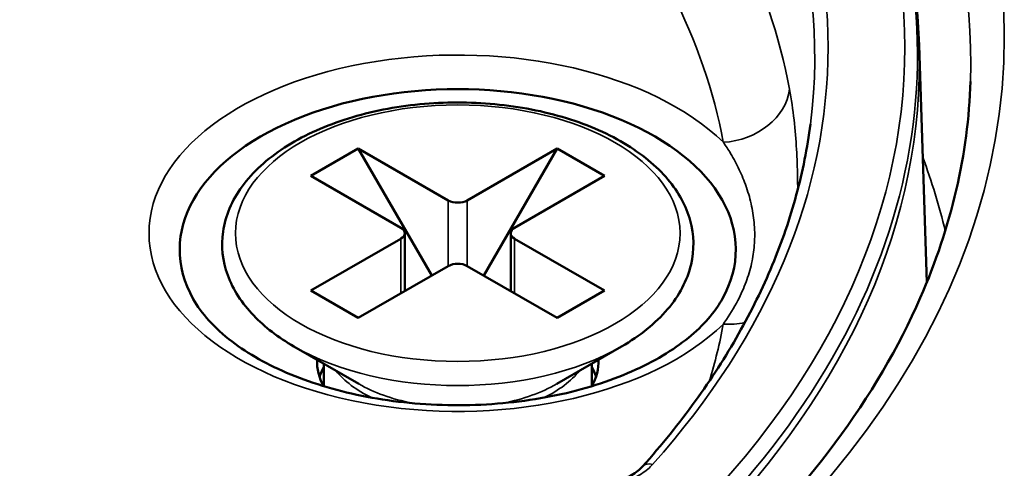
# Model space of a CAD drawing. Header units: millimetres. Extents: x 50 to 3176, y 50 to 2109.
# Tile 809 of 817: x 1941 to 1956, y 1785 to 1792. Entities that reach past the tile are written whole.
import ezdxf

# ---------------------------------------------------------------- set-up
doc = ezdxf.new("R2010")
doc.units = ezdxf.units.MM
doc.header["$LTSCALE"] = 10
doc.layers.add('Visible (ISO)', color=7, linetype='Continuous', lineweight=50)
doc.layers.add('Visible Narrow (ISO)', color=7, linetype='Continuous', lineweight=35)

msp = doc.modelspace()

# ---------------------------------------------------------------- linework, layer by layer
at = {"layer": 'Visible (ISO)'}
for p, q in [((1954.8435, 1791.2977), (1954.9573, 1787.7513)), ((1946.4732, 1789.7553), (1945.7661, 1789.3471)), ((1946.4732, 1789.7553), (1947.8167, 1788.9797)), ((1947.5692, 1787.857), (1946.4732, 1789.7553)), ((1949.443, 1789.7553), (1948.0995, 1788.9797)), ((1949.443, 1789.7553), (1948.347, 1787.857)), ((1950.1501, 1789.3471), (1949.443, 1789.7553)), ((1945.7661, 1789.3471), (1947.1096, 1788.5714)), ((1950.1501, 1789.3471), (1948.8066, 1788.5714)), ((1947.1682, 1787.6254), (1947.1682, 1788.4898)), ((1948.7481, 1787.6254), (1948.7481, 1788.4898)), ((1947.1096, 1788.4081), (1945.7661, 1787.6325)), ((1948.8066, 1788.4081), (1950.1501, 1787.6325)), ((1947.8167, 1787.9999), (1946.4732, 1787.2242)), ((1948.0995, 1787.9999), (1949.443, 1787.2242)), ((1946.4732, 1787.2242), (1945.7661, 1787.6325)), ((1950.1501, 1787.6325), (1949.443, 1787.2242)), ((1946.4818, 1786.2395), (1945.5125, 1786.799)), ((1949.4345, 1786.2395), (1950.4037, 1786.799)), ((1945.9581, 1786.2053), (1945.9581, 1786.5418)), ((1949.9581, 1786.2053), (1949.9581, 1786.5418))]:
    msp.add_line(p, q, dxfattribs=at)
for centre, major_axis, start_param, end_param in [((1947.9581, 1788.2448), (4.15, 0), 5.9694574, 9.7385058), ((1947.9581, 1789.0613), (-0.2, 0), 0.7853982, 2.3561945), ((1946.9682, 1788.4898), (0.2, 0), 5.4977871, 7.0685835), ((1948.9481, 1788.4898), (-0.2, 0), 5.4977871, 7.0685835), ((1947.9581, 1787.9182), (0.2, 0), 0.7853982, 2.3561945), ((1947.9581, 1786.571), (-2.1, 0), 6.2599343, 6.5889415), ((1947.9581, 1786.571), (2.1, 0), 5.9774291, 6.3064363), ((1947.9581, 1786.1219), (-2.1, 0), 5.9733407, 6.0969154), ((1947.9581, 1786.1219), (-2.1, 0), 5.9733407, 6.0969154), ((1947.9581, 1786.1219), (2.1, 0), 0.1862699, 0.3098446), ((1947.9581, 1786.1219), (2.1, 0), 0.1862699, 0.3098446)]:
    msp.add_ellipse(centre, major_axis=major_axis, ratio=0.5773503, start_param=start_param, end_param=end_param, dxfattribs=at)
for points, knots in [([(1954.8435, 1791.2977), (1954.836, 1791.531), (1954.8191, 1791.7641), (1954.7663, 1792.2295), (1954.7305, 1792.4617), (1954.6402, 1792.9244), (1954.5857, 1793.155), (1954.4583, 1793.6139), (1954.3853, 1793.8423), (1954.2212, 1794.2961), (1954.13, 1794.5216), (1954.0299, 1794.7454)], [0.80391546, 0.80391546, 0.80391546, 0.80391546, 0.85074806, 0.85074806, 0.89758065, 0.89758065, 0.94441324, 0.94441324, 0.99124583, 0.99124583, 1.03807842, 1.03807842, 1.03807842, 1.03807842]), ([(1904.3051, 1790.7573), (1904.3557, 1789.1771), (1904.8645, 1787.5968), (1906.7498, 1784.6294), (1908.0989, 1783.2408), (1911.4911, 1780.7875), (1913.521, 1779.7188), (1918.0718, 1777.9968), (1920.5917, 1777.3436), (1925.8693, 1776.5224), (1928.6265, 1776.3553), (1934.0946, 1776.5266), (1936.8046, 1776.8653), (1941.897, 1778.0119), (1944.2788, 1778.8192), (1948.4701, 1780.813), (1950.2795, 1781.9984), (1953.1547, 1784.6175), (1954.2169, 1786.05), (1955.3263, 1788.5878), (1955.5764, 1789.6721), (1955.6112, 1790.7573)], [2.3747118, 2.3747118, 2.3747118, 2.3747118, 2.7077624, 2.7077624, 3.0299061, 3.0299061, 3.3468137, 3.3468137, 3.6637379, 3.6637379, 3.981207, 3.981207, 4.2988326, 4.2988326, 4.6161451, 4.6161451, 4.9328917, 4.9328917, 5.250561, 5.250561, 5.4792698, 5.4792698, 5.4792698, 5.4792698]), ([(1950.4037, 1786.799), (1950.6779, 1786.9573), (1950.9109, 1787.1442), (1951.2621, 1787.5577), (1951.3832, 1787.784), (1951.4907, 1788.2383), (1951.4865, 1788.4635), (1951.3676, 1788.8964), (1951.2535, 1789.1034), (1950.9239, 1789.4955), (1950.7005, 1789.678), (1950.1672, 1789.9945), (1949.8547, 1790.1269), (1949.1775, 1790.3253), (1948.813, 1790.3915), (1948.0692, 1790.4524), (1947.69, 1790.4474), (1946.9526, 1790.3671), (1946.5947, 1790.2917), (1945.934, 1790.0763), (1945.6315, 1789.9361), (1945.1135, 1789.6004), (1944.8979, 1789.4049), (1944.5873, 1788.9791), (1944.4883, 1788.7497), (1944.4231, 1788.2958), (1944.4475, 1788.0739), (1944.603, 1787.6472), (1944.7361, 1787.4433), (1945.0774, 1787.0878), (1945.2802, 1786.9332), (1945.5125, 1786.799)], [1.5707963, 1.5707963, 1.5707963, 1.5707963, 1.9003933, 1.9003933, 2.2203833, 2.2203833, 2.5134642, 2.5134642, 2.808068, 2.808068, 3.127801, 3.127801, 3.4573338, 3.4573338, 3.7860591, 3.7860591, 4.1134969, 4.1134969, 4.4410388, 4.4410388, 4.7699974, 4.7699974, 5.0992042, 5.0992042, 5.4150759, 5.4150759, 5.7051835, 5.7051835, 6.0038834, 6.0038834, 6.2831853, 6.2831853, 6.2831853, 6.2831853]), ([(1950.7173, 1785.008), (1951.002, 1785.3266), (1951.2642, 1785.6514), (1951.742, 1786.3114), (1951.9576, 1786.6466), (1952.3412, 1787.325), (1952.5092, 1787.6682), (1952.7965, 1788.3606), (1952.9159, 1788.7098), (1953.1056, 1789.4119), (1953.1759, 1789.7648), (1953.2216, 1790.1187)], [0.3091014, 0.3091014, 0.3091014, 0.3091014, 0.38948212, 0.38948212, 0.46986401, 0.46986401, 0.55024589, 0.55024589, 0.63062777, 0.63062777, 0.71100966, 0.71100966, 0.71100966, 0.71100966]), ([(1944.0107, 1787.5054), (1944.1298, 1787.2934), (1944.3229, 1787.0743), (1944.8287, 1786.6894), (1945.1257, 1786.5212), (1945.8076, 1786.2393), (1946.1927, 1786.1256), (1947.0148, 1785.9681), (1947.4523, 1785.9252), (1948.3319, 1785.9173), (1948.7738, 1785.9527), (1949.612, 1786.0975), (1950.0082, 1786.2066), (1950.7107, 1786.4815), (1951.0175, 1786.6467), (1951.5147, 1787.0063), (1951.7049, 1787.2001), (1951.8606, 1787.4293), (1951.8842, 1787.4675), (1951.9056, 1787.5054)], [4.2407187, 4.2407187, 4.2407187, 4.2407187, 4.5760998, 4.5760998, 4.8763217, 4.8763217, 5.1775099, 5.1775099, 5.4822562, 5.4822562, 5.7884646, 5.7884646, 6.093466, 6.093466, 6.3949873, 6.3949873, 6.6948418, 6.6948418, 6.7548556, 6.7548556, 6.7548556, 6.7548556]), ([(1949.2882, 1784.7785), (1949.3783, 1784.7497), (1949.4785, 1784.7278), (1949.6844, 1784.7022), (1949.7929, 1784.6981), (1950.0045, 1784.7085), (1950.1102, 1784.7231), (1950.304, 1784.7684), (1950.3948, 1784.7995), (1950.5487, 1784.8718), (1950.6141, 1784.9136), (1950.6842, 1784.9734), (1950.702, 1784.9908), (1950.7173, 1785.008)], [0, 0, 0, 0, 0.03162621, 0.03162621, 0.06344265, 0.06344265, 0.0953498, 0.0953498, 0.12696524, 0.12696524, 0.15789711, 0.15789711, 0.17032957, 0.17032957, 0.17032957, 0.17032957])]:
    msp.add_open_spline(points, degree=3, knots=knots, dxfattribs=at)
at = {"layer": 'Visible Narrow (ISO)'}
for p, q in [((1947.8167, 1787.9999), (1947.8167, 1788.9797)), ((1948.0995, 1788.9797), (1948.0995, 1787.9999)), ((1947.1096, 1787.5916), (1947.1096, 1788.4081)), ((1948.8066, 1788.4081), (1948.8066, 1787.5916))]:
    msp.add_line(p, q, dxfattribs=at)
for centre, major_axis in [((1929.9581, 1791.4292), (-26.1573, 0)), ((1947.9581, 1788.4898), (-3.3172, 0))]:
    msp.add_ellipse(centre, major_axis=major_axis, ratio=0.5773503, dxfattribs=at)
for centre, major_axis, ratio, start_param, end_param in [((1929.9581, 1791.0316), (25.6575, 0), 0.5773503, 6.264668, 9.4432953), ((1929.9581, 1791.2659), (24.6727, 0), 0.5773503, 5.7358405, 6.8305301), ((1929.9581, 1791.2659), (23.5269, 0), 0.5773503, 5.8068874, 6.7594832), ((1929.9581, 1791.1196), (23.328, 0), 0.5773503, 6.2087968, 6.7594832), ((1929.9581, 1789.2209), (23.0836, 0), 0.5773503, 0.1066178, 0.4648957), ((1929.9581, 1791.157), (24.8613, 0), 0.5773503, 5.7358405, 6.5358656), ((1929.9581, 1788.4898), (22.0891, 0), 0.5773503, 0.1066177, 0.4648946), ((1929.9581, 1791.0316), (24.8897, 0), 0.5773503, 3.1230754, 6.3017026), ((1947.9581, 1788.4898), (-4.6083, 0), 0.5773503, 3.6768828, 8.8894871), ((1951.9218, 1790.6634), (0.9832, 0.1823), 0.8118603, 4.5630155, 6.0290917), ((1929.9581, 1786.5195), (25.5128, 0), 0.5773503, 0.1365092, 0.2124707), ((1951.9218, 1787.9491), (-0.9832, 0.1823), 0.8118603, 1.7201706, 2.0501013), ((1929.9581, 1788.4898), (22.0891, 0), 0.5773503, 6.1092732, 6.1765674), ((1947.9581, 1788.211), (-3.4586, 0), 0.5773503, 0.7853982, 2.3561945), ((1947.9581, 1786.9186), (-2, 0), 0.5773503, 0.4310359, 0.872636), ((1947.9581, 1786.9186), (-2, 0), 0.5773503, 2.2689567, 2.7105568), ((1947.9581, 1787.0918), (2.0879, 0), 0.5773503, 3.9269908, 4.3809596), ((1947.9581, 1787.0918), (2.0879, 0), 0.5773503, 5.0438184, 5.4977871), ((1950.8665, 1784.8747), (-0.1491, 0.1333), 0.7256192, 5.2876428, 6.2830579)]:
    msp.add_ellipse(centre, major_axis=major_axis, ratio=ratio, start_param=start_param, end_param=end_param, dxfattribs=at)
for points, knots in [([(1952.9106, 1790.6392), (1952.9386, 1790.4882), (1952.9815, 1790.1783), (1953.0167, 1789.7379), (1953.0297, 1789.3964), (1953.0316, 1789.2034), (1953.0316, 1789.1395)], [0.00000015, 0.00000015, 0.00000015, 0.00000015, 0.14285714, 0.28571429, 0.42857143, 0.50089103, 0.50089103, 0.50089103, 0.50089103]), ([(1951.9218, 1789.8469), (1951.9592, 1789.7934), (1951.9952, 1789.7381), (1952.0293, 1789.6814), (1952.0767, 1789.6027), (1952.1205, 1789.5212), (1952.16, 1789.4374), (1952.1986, 1789.3558), (1952.233, 1789.2721), (1952.2627, 1789.1869), (1952.2642, 1789.1823), (1952.2658, 1789.1778), (1952.2674, 1789.1733), (1952.2985, 1789.082), (1952.3243, 1788.9891), (1952.344, 1788.8957), (1952.3635, 1788.8026), (1952.3771, 1788.709), (1952.3841, 1788.6156), (1952.3879, 1788.5648), (1952.3899, 1788.5141), (1952.3899, 1788.4635), (1952.3899, 1788.4233), (1952.3887, 1788.3833), (1952.3862, 1788.3434), (1952.3807, 1788.253), (1952.369, 1788.1637), (1952.3513, 1788.0758), (1952.332, 1787.9796), (1952.3056, 1787.8851), (1952.273, 1787.7928), (1952.2696, 1787.7833), (1952.2662, 1787.7738), (1952.2627, 1787.7643), (1952.2276, 1787.6694), (1952.1859, 1787.5767), (1952.1387, 1787.4862), (1952.0803, 1787.3743), (1952.0135, 1787.2657), (1951.9405, 1787.1597), (1951.9343, 1787.1506), (1951.9281, 1787.1416), (1951.9218, 1787.1326)], [0, 0, 0, 0, 0.0668998, 0.0668998, 0.0668998, 0.1596331, 0.1596331, 0.1596331, 0.25, 0.25, 0.25, 0.2548159, 0.2548159, 0.2548159, 0.3514606, 0.3514606, 0.3514606, 0.4476345, 0.4476345, 0.4476345, 0.5, 0.5, 0.5, 0.5416735, 0.5416735, 0.5416735, 0.6359961, 0.6359961, 0.6359961, 0.7393298, 0.7393298, 0.7393298, 0.75, 0.75, 0.75, 0.8567414, 0.8567414, 0.8567414, 0.9887677, 0.9887677, 0.9887677, 1, 1, 1, 1])]:
    msp.add_open_spline(points, degree=3, knots=knots, dxfattribs=at)
msp.add_open_spline([(1949.2273, 1784.7513), (1949.3375, 1784.7182), (1949.5555, 1784.6704), (1949.8708, 1784.6576), (1950.1882, 1784.6916), (1950.4703, 1784.7714), (1950.715, 1784.8958), (1950.8234, 1784.9879), (1950.8665, 1785.038)], degree=3, dxfattribs=at)

doc.saveas('drawing.dxf')
